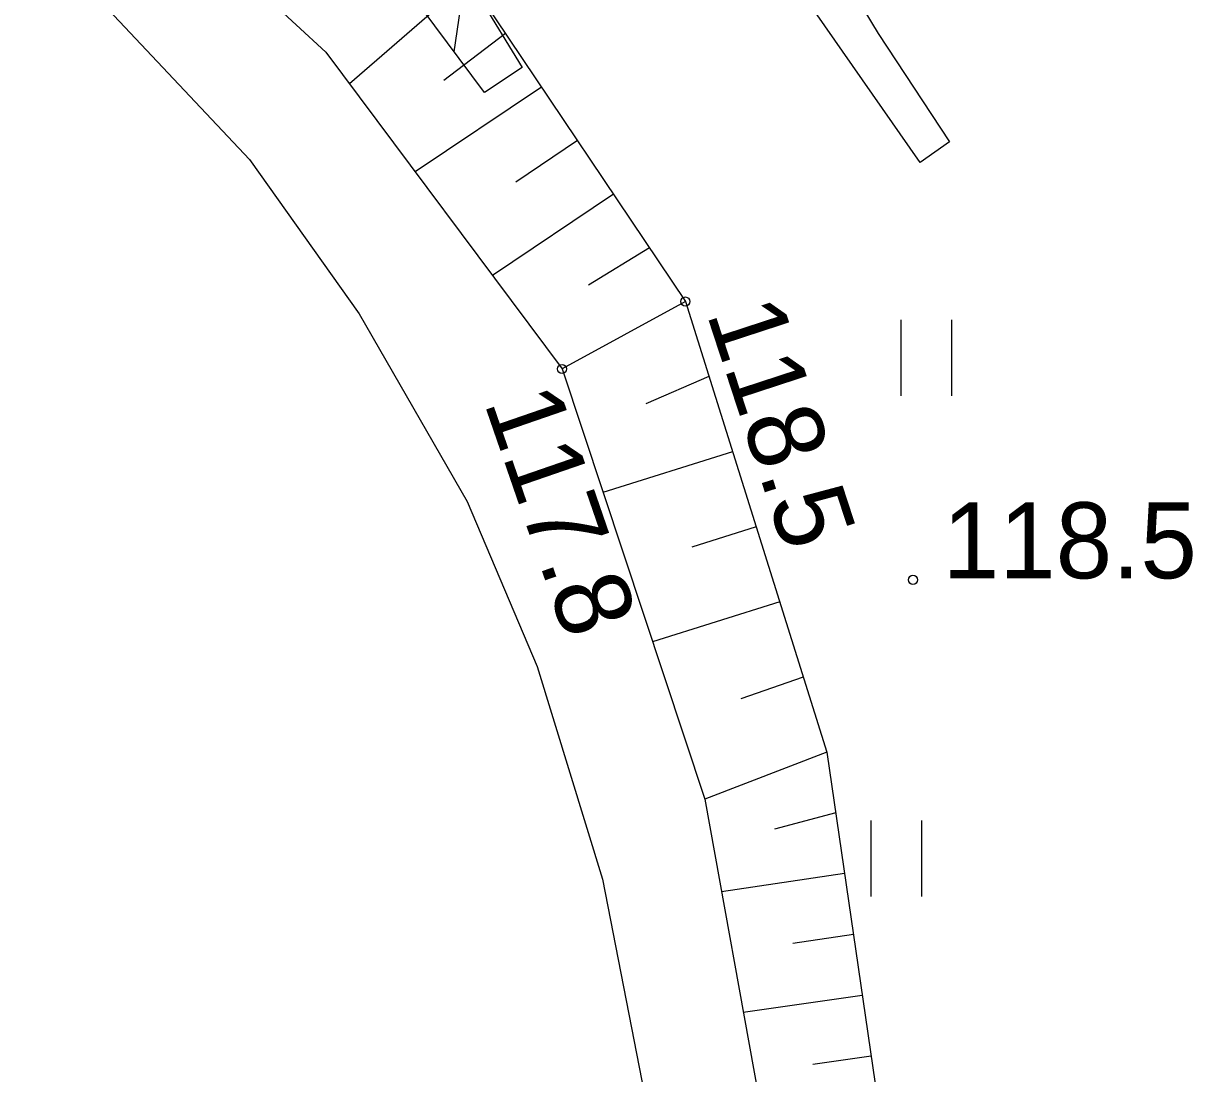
# Model space of a CAD drawing. Extents: x 6434771 to 6436222, y 5663454 to 5664782.
# Drawn here: x 6435168.38 to 6435179.92, y 5663866.09 to 5663876.46 of the extents above; entities that cross this region are included whole.
import ezdxf

# ---------------------------------------------------------------- set-up
doc = ezdxf.new("R2010")
doc.units = 0
for name, color, linetype in [('Warstwa 10', 7, 'Continuous'), ('Warstwa 13', 7, 'Continuous'), ('Warstwa 20', 7, 'Continuous'), ('Warstwa 21', 7, 'Continuous'), ('Warstwa 34', 7, 'Continuous'), ('Warstwa 5', 7, 'Continuous'), ('Warstwa 51', 7, 'Continuous')]:
    doc.layers.add(name, color=color, linetype=linetype)

msp = doc.modelspace()

# ---------------------------------------------------------------- linework, layer by layer
at = {"layer": 'Warstwa 10'}
for p, q in [((6435168.911, 5663878.436), (6435171.363, 5663876.176)), ((6435172.782, 5663876.889), (6435171.597, 5663875.863)), ((6435172.782, 5663876.889), (6435174.914, 5663873.713)), ((6435173.138, 5663876.36), (6435172.529, 5663875.894)), ((6435171.363, 5663876.176), (6435173.696, 5663873.048)), ((6435173.492, 5663875.83), (6435172.245, 5663874.993)), ((6435173.848, 5663875.301), (6435173.238, 5663874.891)), ((6435174.204, 5663874.772), (6435173.009, 5663873.969)), ((6435174.558, 5663874.242), (6435173.956, 5663873.876)), ((6435174.914, 5663873.713), (6435173.696, 5663873.048)), ((6435174.914, 5663873.713), (6435176.31, 5663869.266)), ((6435173.696, 5663873.048), (6435175.105, 5663868.8)), ((6435175.147, 5663872.972), (6435174.522, 5663872.705)), ((6435175.379, 5663872.23), (6435174.1, 5663871.828)), ((6435175.612, 5663871.489), (6435174.979, 5663871.29)), ((6435175.845, 5663870.748), (6435174.589, 5663870.354)), ((6435176.077, 5663870.007), (6435175.463, 5663869.792)), ((6435176.31, 5663869.266), (6435175.105, 5663868.8)), ((6435176.31, 5663869.266), (6435177.188, 5663863.265)), ((6435175.105, 5663868.8), (6435176.126, 5663863.158)), ((6435176.398, 5663868.666), (6435175.793, 5663868.505)), ((6435176.486, 5663868.066), (6435175.27, 5663867.887)), ((6435176.574, 5663867.466), (6435175.975, 5663867.378)), ((6435176.661, 5663866.865), (6435175.486, 5663866.694)), ((6435176.749, 5663866.265), (6435176.172, 5663866.181))]:
    msp.add_line(p, q, dxfattribs=at)
at = {"layer": 'Warstwa 13'}
for centre in [(6435174.914, 5663873.713), (6435173.696, 5663873.048), (6435177.161, 5663870.966)]:
    msp.add_circle(centre, 0.045, dxfattribs=at)
at = {"layer": 'Warstwa 20'}
for p, q in [((6435172.782, 5663876.889), (6435174.914, 5663873.713)), ((6435174.914, 5663873.713), (6435176.31, 5663869.266)), ((6435176.31, 5663869.266), (6435177.188, 5663863.265))]:
    msp.add_line(p, q, dxfattribs=at)
at = {"layer": 'Warstwa 21'}
for p, q in [((6435168.911, 5663878.436), (6435171.363, 5663876.176)), ((6435171.363, 5663876.176), (6435173.696, 5663873.048)), ((6435173.696, 5663873.048), (6435175.105, 5663868.8)), ((6435175.105, 5663868.8), (6435176.126, 5663863.158))]:
    msp.add_line(p, q, dxfattribs=at)
at = {"layer": 'Warstwa 34'}
msp.add_lwpolyline([(6435153.176, 5663874.056), (6435159.169, 5663878.384), (6435160.025, 5663878.843), (6435161.119, 5663879.21), (6435162.822, 5663879.429), (6435164.45, 5663879.24), (6435166.193, 5663878.649), (6435167.574, 5663877.902), (6435169.218, 5663876.592), (6435170.611, 5663875.115), (6435171.692, 5663873.592), (6435172.76, 5663871.739), (6435173.45, 5663870.11), (6435174.095, 5663868.012), (6435174.509, 5663865.887), (6435174.586, 5663863.966), (6435174.454, 5663862.118), (6435174.208, 5663860.831), (6435173.802, 5663859.496), (6435173.168, 5663858.343), (6435170.883, 5663860.431)], dxfattribs=at)
at = {"layer": 'Warstwa 5'}
for p, q in [((6435168.911, 5663878.436), (6435171.363, 5663876.176)), ((6435172.782, 5663876.889), (6435174.914, 5663873.713)), ((6435169.218, 5663876.592), (6435170.611, 5663875.115)), ((6435171.363, 5663876.176), (6435173.696, 5663873.048)), ((6435170.611, 5663875.115), (6435171.692, 5663873.592)), ((6435174.914, 5663873.713), (6435176.31, 5663869.266)), ((6435171.692, 5663873.592), (6435172.76, 5663871.739)), ((6435177.046, 5663872.783), (6435177.046, 5663873.533)), ((6435177.546, 5663872.783), (6435177.546, 5663873.533)), ((6435173.696, 5663873.048), (6435175.105, 5663868.8)), ((6435172.76, 5663871.739), (6435173.45, 5663870.11)), ((6435173.45, 5663870.11), (6435174.095, 5663868.012)), ((6435176.31, 5663869.266), (6435177.188, 5663863.265)), ((6435175.105, 5663868.8), (6435176.126, 5663863.158)), ((6435176.748, 5663867.84), (6435176.748, 5663868.59)), ((6435177.248, 5663867.84), (6435177.248, 5663868.59)), ((6435174.095, 5663868.012), (6435174.509, 5663865.887))]:
    msp.add_line(p, q, dxfattribs=at)
at = {"layer": 'Warstwa 51'}
msp.add_line((6435172.632, 5663876.177), (6435172.743, 5663876.935), dxfattribs=at)
for points in [[(6435174.04, 5663881.674), (6435174.197, 5663881.372), (6435173.894, 5663881.186), (6435176.816, 5663876.36), (6435177.523, 5663875.291), (6435177.231, 5663875.085), (6435175.624, 5663877.395), (6435174.016, 5663879.704), (6435173.411, 5663880.931), (6435173.317, 5663881.443), (6435174.04, 5663881.674)], [(6435172.929, 5663875.777), (6435171.699, 5663877.432), (6435173.719, 5663879.068), (6435173.906, 5663878.865), (6435172.439, 5663877.433), (6435173.302, 5663876.023), (6435172.929, 5663875.777)]]:
    msp.add_lwpolyline(points, dxfattribs=at)

# ---------------------------------------------------------------- texts
at = {"layer": 'Warstwa 13'}
for s, rotation, p in [('118.5', 288.1233, (6435175.12, 5663873.598)), ('117.8', 289.04, (6435172.922, 5663872.72))]:
    msp.add_text(s, height=0.75, rotation=rotation, dxfattribs=at).set_placement(p)
msp.add_text('118.5', height=0.75, dxfattribs=at).set_placement((6435177.455, 5663870.981))

doc.saveas('drawing.dxf')
